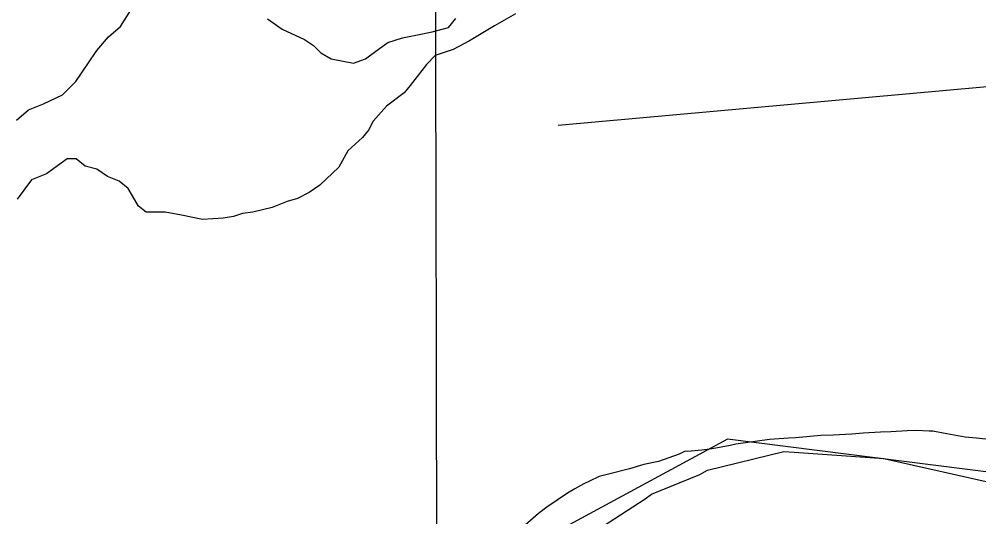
# Model space of a CAD drawing. Extents: x 3329297 to 3367176, y 649250 to 674653.
# Drawn here: x 3353911 to 3355160, y 661674 to 662321 of the extents above; entities that cross this region are included whole.
import ezdxf

# ---------------------------------------------------------------- set-up
doc = ezdxf.new("R2010")
doc.units = 0
for name, color, linetype in [('V-GRID-MAJR', 7, 'Continuous'), ('V-SITE-VEGE', 7, 'Continuous'), ('V-TOPO-BNDY', 7, 'Continuous'), ('V-TOPO-SHOR', 7, 'Continuous')]:
    doc.layers.add(name, color=color, linetype=linetype)

msp = doc.modelspace()

# ---------------------------------------------------------------- linework, layer by layer
at = {"layer": 'V-GRID-MAJR'}
msp.add_spline([(3354468.559, 654671.8200000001), (3354456.222, 660730.142), (3354443.88, 666791.55), (3354431.537, 672852.983), (3354431.531, 672856.041)], degree=3, dxfattribs=at)
at = {"layer": 'V-SITE-VEGE'}
msp.add_lwpolyline([(3355176.6069999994, 661774.3640000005), (3355156.8170000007, 661776.3630000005), (3355142.1159999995, 661777.7180000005), (3355113.3239999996, 661783.2500000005), (3355099.7719999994, 661785.7220000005), (3355095.244, 661785.792), (3355078.2679999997, 661786.6150000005), (3355066.3710000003, 661786.2300000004), (3355045.402, 661784.8470000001), (3355031.8049999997, 661784.485), (3355009.1359999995, 661783.1330000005), (3354994.392, 661781.6590000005), (3354970.023, 661780.33), (3354954.1649999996, 661780.0040000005), (3354921.281, 661777.1060000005), (3354912.214, 661776.6780000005), (3354887.272, 661774.792), (3354843.5769999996, 661768.658), (3354836.1939999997, 661767.0730000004), (3354812.9149999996, 661762.8970000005), (3354799.2939999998, 661760.837), (3354780.5870000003, 661759.4240000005), (3354777.757, 661759.465), (3354769.7719999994, 661755.6220000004), (3354743.019, 661746.406), (3354723.704, 661742.167), (3354704.9359999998, 661736.7890000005), (3354679.359, 661730.3830000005), (3354665.7129999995, 661726.627), (3354653.163, 661720.587), (3354645.7529999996, 661717.3020000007), (3354633.76, 661710.691), (3354624.618, 661705.1680000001), (3354597.7269999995, 661686.89), (3354586.8439999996, 661678.5600000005), (3354562.174, 661657.4190000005)], dxfattribs=at)
at = {"layer": 'V-TOPO-BNDY'}
for p, q in [((3354806.847, 661734.9209999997), (3354906.177, 661759.012)), ((3354906.177, 661759.012), (3354919.358, 661758.3419999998)), ((3354919.358, 661758.3420000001), (3355024.066, 661751.06)), ((3355024.066, 661751.06), (3355036.298, 661750.208)), ((3355036.298, 661750.208), (3355186.72, 661716.17)), ((3354796.703, 661729.377), (3354806.847, 661734.9209999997)), ((3354733.7060000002, 661703.6909999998), (3354796.703, 661729.377)), ((3354611.576, 661624.254), (3354725.367, 661697.625)), ((3354725.367, 661697.625), (3354733.7060000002, 661703.691))]:
    msp.add_line(p, q, dxfattribs=at)
at = {"layer": 'V-TOPO-SHOR'}
for points in [[(3353907.4593608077, 662189.9281406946), (3353922.8946805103, 662203.4856439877), (3353942.2061818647, 662211.2526192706), (3353967.3082112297, 662222.8957762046), (3353984.6688362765, 662240.3221551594), (3354000.0858910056, 662263.5427151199), (3354011.648682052, 662280.9581350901), (3354027.076695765, 662298.3808610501), (3354042.5120154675, 662311.9383643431), (3354056.0001118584, 662333.2226599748)], [(3354556.5574061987, 662328.3709516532), (3354529.5300714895, 662312.8589190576), (3354496.7122087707, 662293.4707048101), (3354475.475402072, 662281.8348538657), (3354452.298678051, 662274.0605725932), (3354440.7249280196, 662262.4429866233), (3354419.517345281, 662235.3462450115), (3354411.8051649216, 662225.668576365), (3354388.6467058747, 662208.231238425), (3354371.289733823, 662188.872248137), (3354365.513817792, 662177.2656211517), (3354357.801637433, 662167.5879525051), (3354338.5084010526, 662150.1579205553), (3354326.9529159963, 662128.8772779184), (3354301.8728046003, 662105.6384529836), (3354288.362790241, 662095.9498253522), (3354272.916511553, 662088.1901560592), (3354259.395538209, 662084.2993624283), (3354240.0840368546, 662076.5323871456), (3354214.971048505, 662070.6870642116), (3354201.4464221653, 662068.7288819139), (3354189.858060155, 662064.8417412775), (3354176.333433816, 662062.8835589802), (3354149.280528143, 662060.899805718), (3354122.2130104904, 662066.6464977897), (3354100.946979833, 662070.4715375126), (3354075.8230324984, 662070.424048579), (3354066.1453638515, 662078.1362289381), (3354058.3893475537, 662091.6498962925), (3354052.573248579, 662101.3019939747), (3354040.959315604, 662110.9431326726), (3354025.487465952, 662116.7117427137), (3354011.9409216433, 662126.3492284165), (3353996.4727249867, 662130.1852271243), (3353984.858792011, 662139.8263658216), (3353973.263124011, 662139.8044478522), (3353946.2430952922, 662120.4271925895), (3353926.9315939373, 662112.6602173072), (3353908.037, 662087.196)], [(3354233.822272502, 662321.9630675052), (3354253.1739568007, 662308.47131812), (3354282.1886977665, 662294.9978337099), (3354293.798977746, 662287.2893063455), (3354303.4802993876, 662277.6445146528), (3354317.023190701, 662269.9396402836), (3354346.023319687, 662264.1966012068), (3354361.4732513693, 662270.0236591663), (3354374.983265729, 662279.7122867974), (3354390.422238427, 662291.337178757), (3354409.7373927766, 662297.1715427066), (3354429.056200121, 662301.0732953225), (3354448.3750074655, 662304.9750479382), (3354469.6227731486, 662310.8130648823), (3354479.263911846, 662322.4269978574)], [(3356065.428008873, 662320.3448529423), (3355416.244419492, 662255.7090092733), (3354612.358376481, 662183.1716972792)], [(3358766.106, 661679.429), (3358077.394, 661794.487), (3357745.215, 661786.8420000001), (3357403.536, 661718.138), (3357302.187, 661834.46), (3357248.984, 661949.498), (3356902.0300000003, 662099.988), (3356658.771, 662163.295), (3356473.468, 662139.321), (3356271.504, 662023.7490000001), (3355829.298, 661677.379), (3355525.967, 661687.85), (3354832.5100000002, 661775.214), (3354616.098, 661658.234), (3354419.021, 661503.837), (3354168.669, 661503.329), (3353831.97, 661348.652)]]:
    msp.add_lwpolyline(points, dxfattribs=at)

doc.saveas('drawing.dxf')
